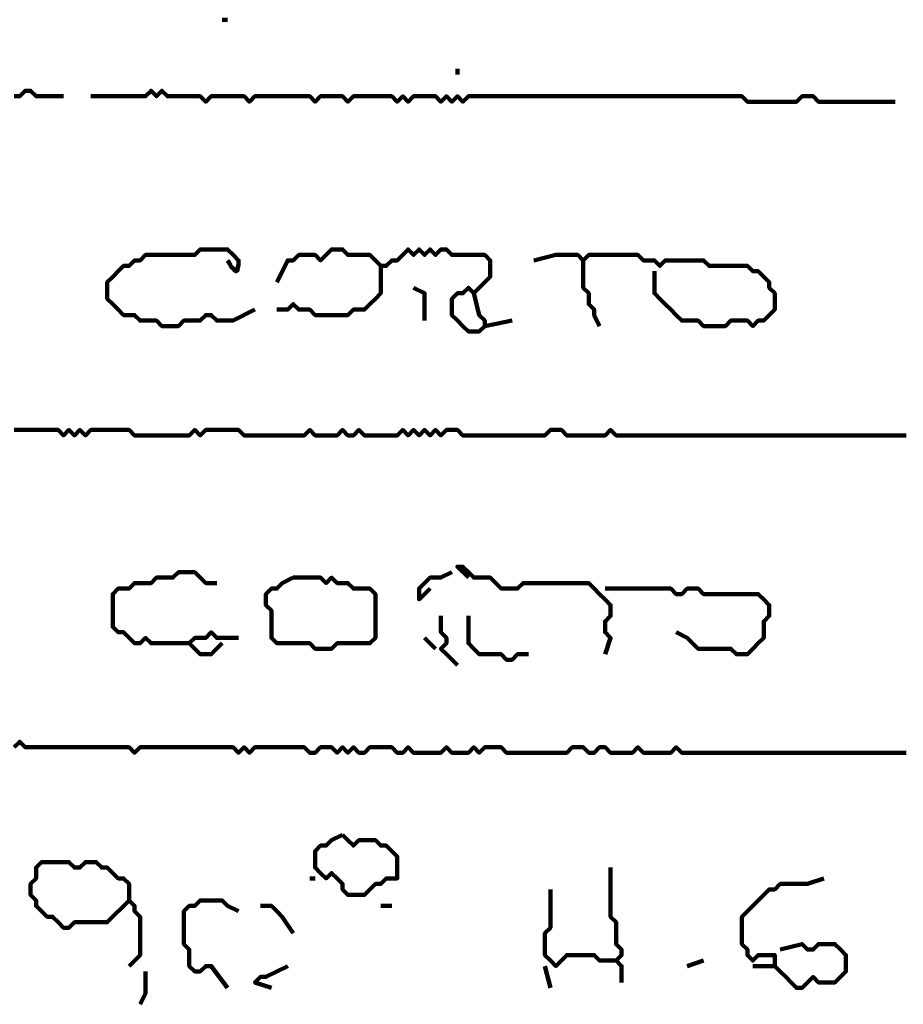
# Model space of a CAD drawing. Header units: metres. Extents: x 1959 to 4131, y 3282 to 4313.
# Tile 318 of 356: x 2431.92 to 2433.41, y 4301.18 to 4302.84. Entities that reach past the tile are written whole.
import ezdxf

# ---------------------------------------------------------------- set-up
doc = ezdxf.new("R2010")
doc.units = ezdxf.units.M
doc.layers.add('P', color=250, linetype='Continuous', lineweight=100)

msp = doc.modelspace()

# ---------------------------------------------------------------- linework, layer by layer
at = {"layer": 'P', "color": 0, "linetype": 'Continuous'}
for points in [[(2432.2571, 4302.8407), (2432.2663, 4302.8407)], [(2432.654, 4302.7576), (2432.654, 4302.7484)], [(2431.9063, 4302.7115), (2431.9156, 4302.7115), (2431.9248, 4302.7207), (2431.934, 4302.7207), (2431.9432, 4302.7115), (2431.9894, 4302.7115)], [(2432.0356, 4302.7115), (2432.0725, 4302.7115), (2432.0817, 4302.7115), (2432.0909, 4302.7115), (2432.1002, 4302.7115), (2432.1094, 4302.7115), (2432.1186, 4302.7115), (2432.1279, 4302.7115), (2432.1371, 4302.7207), (2432.1463, 4302.7115), (2432.1556, 4302.7207), (2432.1648, 4302.7115), (2432.174, 4302.7115), (2432.1832, 4302.7115), (2432.1925, 4302.7115), (2432.2017, 4302.7115), (2432.2109, 4302.7115), (2432.2202, 4302.7115), (2432.2294, 4302.7023), (2432.2386, 4302.7115), (2432.2479, 4302.7115), (2432.2571, 4302.7115), (2432.2663, 4302.7115), (2432.2756, 4302.7115), (2432.2848, 4302.7115), (2432.294, 4302.7115), (2432.3032, 4302.7023), (2432.3125, 4302.7115), (2432.3217, 4302.7115), (2432.3309, 4302.7115), (2432.3402, 4302.7115), (2432.3494, 4302.7115), (2432.3586, 4302.7115), (2432.3679, 4302.7115), (2432.3771, 4302.7115), (2432.3863, 4302.7115), (2432.3956, 4302.7115), (2432.4048, 4302.7115), (2432.414, 4302.7023), (2432.4232, 4302.7115), (2432.4325, 4302.7115), (2432.4417, 4302.7115), (2432.4509, 4302.7115), (2432.4602, 4302.7115), (2432.4694, 4302.7023), (2432.4786, 4302.7115), (2432.4879, 4302.7115), (2432.4971, 4302.7115), (2432.5063, 4302.7115), (2432.5156, 4302.7115), (2432.5248, 4302.7115), (2432.534, 4302.7115), (2432.5432, 4302.7115), (2432.5525, 4302.7023), (2432.5617, 4302.7115), (2432.5709, 4302.7023), (2432.5802, 4302.7115), (2432.5894, 4302.7115), (2432.5986, 4302.7115), (2432.6079, 4302.7115), (2432.6171, 4302.7115), (2432.6263, 4302.7023), (2432.6356, 4302.7115), (2432.6448, 4302.7023), (2432.654, 4302.7115), (2432.6632, 4302.7023), (2432.6725, 4302.7115), (2432.6817, 4302.7115), (2432.6909, 4302.7115), (2432.7002, 4302.7115), (2432.7094, 4302.7115), (2432.7186, 4302.7115), (2432.7279, 4302.7115), (2432.7371, 4302.7115), (2432.7463, 4302.7115), (2432.7556, 4302.7115), (2432.7648, 4302.7115), (2432.774, 4302.7115), (2432.7832, 4302.7115), (2432.7925, 4302.7115), (2432.8017, 4302.7115), (2432.8109, 4302.7115), (2432.8202, 4302.7115), (2432.8294, 4302.7115), (2432.8386, 4302.7115), (2432.8479, 4302.7115), (2432.8571, 4302.7115), (2432.8663, 4302.7115), (2432.8756, 4302.7115), (2432.8848, 4302.7115), (2432.894, 4302.7115), (2432.9032, 4302.7115), (2432.9125, 4302.7115), (2432.9217, 4302.7115), (2432.9309, 4302.7115), (2432.9402, 4302.7115), (2432.9494, 4302.7115), (2432.9586, 4302.7115), (2432.9679, 4302.7115), (2432.9771, 4302.7115), (2432.9863, 4302.7115), (2432.9956, 4302.7115), (2433.0048, 4302.7115), (2433.014, 4302.7115), (2433.0232, 4302.7115), (2433.0325, 4302.7115), (2433.0417, 4302.7115), (2433.0509, 4302.7115), (2433.0602, 4302.7115), (2433.0694, 4302.7115), (2433.0786, 4302.7115), (2433.0879, 4302.7115), (2433.0971, 4302.7115), (2433.1063, 4302.7115), (2433.1156, 4302.7115), (2433.1248, 4302.7115), (2433.134, 4302.7115), (2433.1432, 4302.7023), (2433.1525, 4302.7023), (2433.1617, 4302.7023), (2433.1709, 4302.7023), (2433.1802, 4302.7023), (2433.1894, 4302.7023), (2433.1986, 4302.7023), (2433.2079, 4302.7023), (2433.2171, 4302.7023), (2433.2263, 4302.7023), (2433.2356, 4302.7115), (2433.2448, 4302.7115), (2433.254, 4302.7115), (2433.2632, 4302.7023), (2433.2725, 4302.7023), (2433.2817, 4302.7023), (2433.2909, 4302.7023), (2433.3002, 4302.7023), (2433.3094, 4302.7023), (2433.3186, 4302.7023), (2433.3279, 4302.7023), (2433.3371, 4302.7023), (2433.3463, 4302.7023), (2433.3925, 4302.7023)], [(2432.3125, 4302.3515), (2432.2756, 4302.333), (2432.2663, 4302.333), (2432.2571, 4302.333), (2432.2479, 4302.333), (2432.2386, 4302.3423), (2432.2294, 4302.3423), (2432.2202, 4302.333), (2432.2109, 4302.333), (2432.2017, 4302.333), (2432.1925, 4302.333), (2432.1832, 4302.3238), (2432.174, 4302.3238), (2432.1648, 4302.3238), (2432.1556, 4302.3238), (2432.1463, 4302.333), (2432.1371, 4302.333), (2432.1279, 4302.333), (2432.1186, 4302.333), (2432.1094, 4302.3423), (2432.1002, 4302.3423), (2432.0909, 4302.3423), (2432.0817, 4302.3515), (2432.0725, 4302.3607), (2432.0632, 4302.3699), (2432.0632, 4302.3792), (2432.0632, 4302.3884), (2432.0632, 4302.3976), (2432.0725, 4302.4069), (2432.0817, 4302.4161), (2432.0909, 4302.4253), (2432.1002, 4302.4253), (2432.1094, 4302.4346), (2432.1186, 4302.4346), (2432.1279, 4302.4438), (2432.1371, 4302.4438), (2432.1463, 4302.4438), (2432.1556, 4302.4438), (2432.1648, 4302.4438), (2432.174, 4302.4438), (2432.1832, 4302.4438), (2432.1925, 4302.4438), (2432.2017, 4302.4438), (2432.2109, 4302.4438), (2432.2202, 4302.453), (2432.2294, 4302.453), (2432.2386, 4302.453), (2432.2479, 4302.453), (2432.2571, 4302.453), (2432.2663, 4302.453), (2432.2756, 4302.4438), (2432.2848, 4302.4346), (2432.2848, 4302.4299), (2432.2848, 4302.4269), (2432.2832, 4302.4207), (2432.2832, 4302.4176), (2432.2802, 4302.4161), (2432.2786, 4302.4176), (2432.2756, 4302.4207), (2432.2725, 4302.4238), (2432.2709, 4302.4269), (2432.2694, 4302.4299), (2432.2663, 4302.4346)], [(2432.3494, 4302.3976), (2432.3679, 4302.4346), (2432.3771, 4302.4346), (2432.3863, 4302.4438), (2432.3956, 4302.4438), (2432.4048, 4302.4438), (2432.414, 4302.4438), (2432.4232, 4302.4346), (2432.4325, 4302.4438), (2432.4417, 4302.453), (2432.4509, 4302.453), (2432.4602, 4302.453), (2432.4694, 4302.4438), (2432.4786, 4302.4438), (2432.4879, 4302.4438), (2432.4971, 4302.4438), (2432.5063, 4302.4438), (2432.5156, 4302.4346), (2432.5248, 4302.4253), (2432.534, 4302.4253), (2432.5432, 4302.4346), (2432.5525, 4302.4346), (2432.5617, 4302.4438), (2432.5709, 4302.453), (2432.5802, 4302.4438), (2432.5894, 4302.453), (2432.5986, 4302.4438), (2432.6079, 4302.453), (2432.6171, 4302.4438), (2432.6263, 4302.453), (2432.6356, 4302.453), (2432.6448, 4302.4438), (2432.654, 4302.4438), (2432.6632, 4302.4438), (2432.6725, 4302.4438), (2432.6817, 4302.4438), (2432.6909, 4302.4438), (2432.7002, 4302.4438), (2432.7094, 4302.4346), (2432.7094, 4302.4253), (2432.7094, 4302.4161), (2432.7094, 4302.4069), (2432.7002, 4302.3976), (2432.6909, 4302.3884), (2432.6817, 4302.3792), (2432.6725, 4302.3884), (2432.6632, 4302.3792), (2432.654, 4302.3792), (2432.6448, 4302.3699), (2432.6448, 4302.3607), (2432.6448, 4302.3515), (2432.6448, 4302.3423), (2432.654, 4302.333), (2432.6632, 4302.3238), (2432.6725, 4302.3146), (2432.6817, 4302.3146), (2432.6909, 4302.3146), (2432.7002, 4302.3238), (2432.7002, 4302.333), (2432.6909, 4302.3423), (2432.6817, 4302.3792)], [(2432.7832, 4302.4346), (2432.8202, 4302.4438), (2432.8294, 4302.4438), (2432.8386, 4302.4438), (2432.8479, 4302.4438), (2432.8571, 4302.4438), (2432.8663, 4302.4346), (2432.8756, 4302.4438), (2432.8848, 4302.4438), (2432.894, 4302.4438), (2432.9032, 4302.4438), (2432.9125, 4302.4438), (2432.9217, 4302.4438), (2432.9309, 4302.4438), (2432.9402, 4302.4438), (2432.9494, 4302.4438), (2432.9586, 4302.4438), (2432.9679, 4302.4346), (2432.9771, 4302.4346), (2432.9863, 4302.4346), (2432.9956, 4302.4253), (2433.0048, 4302.4346), (2433.014, 4302.4346), (2433.0232, 4302.4346), (2433.0325, 4302.4346), (2433.0417, 4302.4346), (2433.0509, 4302.4346), (2433.0602, 4302.4346), (2433.0694, 4302.4346), (2433.0786, 4302.4253), (2433.0879, 4302.4253), (2433.0971, 4302.4253), (2433.1063, 4302.4253), (2433.1156, 4302.4253), (2433.1248, 4302.4253), (2433.134, 4302.4253), (2433.1432, 4302.4253), (2433.1525, 4302.4161), (2433.1617, 4302.4161), (2433.1709, 4302.4069), (2433.1802, 4302.3976), (2433.1802, 4302.3884), (2433.1894, 4302.3792), (2433.1894, 4302.3699), (2433.1894, 4302.3607), (2433.1894, 4302.3515), (2433.1802, 4302.3423), (2433.1709, 4302.333), (2433.1617, 4302.333), (2433.1525, 4302.3238), (2433.1432, 4302.333), (2433.134, 4302.333), (2433.1248, 4302.333), (2433.1156, 4302.333), (2433.1063, 4302.3238), (2433.0971, 4302.3238), (2433.0879, 4302.3238), (2433.0786, 4302.3238), (2433.0694, 4302.3238), (2433.0602, 4302.333), (2433.0509, 4302.333), (2433.0417, 4302.333), (2433.0325, 4302.333), (2433.0232, 4302.3423), (2433.014, 4302.3515), (2433.0048, 4302.3607), (2432.9956, 4302.3699), (2432.9863, 4302.3792), (2432.9863, 4302.4161)], [(2432.5248, 4302.4253), (2432.5248, 4302.3884), (2432.5248, 4302.3792), (2432.5156, 4302.3699), (2432.5063, 4302.3607), (2432.4971, 4302.3515), (2432.4879, 4302.3515), (2432.4786, 4302.3515), (2432.4694, 4302.3423), (2432.4602, 4302.3423), (2432.4509, 4302.3423), (2432.4417, 4302.3423), (2432.4325, 4302.3423), (2432.4232, 4302.3423), (2432.414, 4302.3423), (2432.4048, 4302.3515), (2432.3956, 4302.3515), (2432.3863, 4302.3515), (2432.3771, 4302.3607), (2432.3679, 4302.3515), (2432.3494, 4302.3515)], [(2432.8663, 4302.4346), (2432.8663, 4302.3976), (2432.8663, 4302.3884), (2432.8756, 4302.3792), (2432.8756, 4302.3699), (2432.8756, 4302.3607), (2432.8848, 4302.3515), (2432.8848, 4302.3423), (2432.894, 4302.3238)], [(2432.5802, 4302.3884), (2432.5986, 4302.3792), (2432.5986, 4302.3699), (2432.5986, 4302.3607), (2432.5986, 4302.333)], [(2432.7463, 4302.333), (2432.7002, 4302.3238)], [(2431.9063, 4302.1484), (2431.9156, 4302.1484), (2431.9248, 4302.1484), (2431.934, 4302.1484), (2431.9432, 4302.1484), (2431.9525, 4302.1484), (2431.9617, 4302.1484), (2431.9709, 4302.1484), (2431.9802, 4302.1484), (2431.9894, 4302.1392), (2431.9986, 4302.1484), (2432.0079, 4302.1392), (2432.0171, 4302.1484), (2432.0263, 4302.1392), (2432.0356, 4302.1484), (2432.0448, 4302.1484), (2432.054, 4302.1484), (2432.0632, 4302.1484), (2432.0725, 4302.1484), (2432.0817, 4302.1484), (2432.0909, 4302.1484), (2432.1002, 4302.1484), (2432.1094, 4302.1392), (2432.1186, 4302.1392), (2432.1279, 4302.1392), (2432.1371, 4302.1392), (2432.1463, 4302.1392), (2432.1556, 4302.1392), (2432.1648, 4302.1392), (2432.174, 4302.1392), (2432.1832, 4302.1392), (2432.1925, 4302.1392), (2432.2017, 4302.1392), (2432.2109, 4302.1484), (2432.2202, 4302.1392), (2432.2294, 4302.1484), (2432.2386, 4302.1484), (2432.2479, 4302.1484), (2432.2571, 4302.1484), (2432.2663, 4302.1484), (2432.2756, 4302.1484), (2432.2848, 4302.1484), (2432.294, 4302.1392), (2432.3032, 4302.1392), (2432.3125, 4302.1392), (2432.3217, 4302.1392), (2432.3309, 4302.1392), (2432.3402, 4302.1392), (2432.3494, 4302.1392), (2432.3586, 4302.1392), (2432.3679, 4302.1392), (2432.3771, 4302.1392), (2432.3863, 4302.1392), (2432.3956, 4302.1392), (2432.4048, 4302.1484), (2432.414, 4302.1392), (2432.4232, 4302.1392), (2432.4325, 4302.1392), (2432.4417, 4302.1392), (2432.4509, 4302.1392), (2432.4602, 4302.1484), (2432.4694, 4302.1392), (2432.4786, 4302.1392), (2432.4879, 4302.1484), (2432.4971, 4302.1392), (2432.5063, 4302.1392), (2432.5156, 4302.1392), (2432.5248, 4302.1392), (2432.534, 4302.1392), (2432.5432, 4302.1392), (2432.5525, 4302.1392), (2432.5617, 4302.1484), (2432.5709, 4302.1392), (2432.5802, 4302.1484), (2432.5894, 4302.1392), (2432.5986, 4302.1484), (2432.6079, 4302.1392), (2432.6171, 4302.1484), (2432.6263, 4302.1392), (2432.6356, 4302.1484), (2432.6448, 4302.1484), (2432.654, 4302.1484), (2432.6632, 4302.1392), (2432.6725, 4302.1392), (2432.6817, 4302.1392), (2432.6909, 4302.1392), (2432.7002, 4302.1392), (2432.7094, 4302.1392), (2432.7186, 4302.1392), (2432.7279, 4302.1392), (2432.7371, 4302.1392), (2432.7463, 4302.1392), (2432.7556, 4302.1392), (2432.7648, 4302.1392), (2432.774, 4302.1392), (2432.7832, 4302.1392), (2432.7925, 4302.1392), (2432.8017, 4302.1392), (2432.8109, 4302.1484), (2432.8202, 4302.1484), (2432.8294, 4302.1484), (2432.8386, 4302.1392), (2432.8479, 4302.1392), (2432.8571, 4302.1392), (2432.8663, 4302.1392), (2432.8756, 4302.1392), (2432.8848, 4302.1392), (2432.894, 4302.1392), (2432.9032, 4302.1392), (2432.9125, 4302.1484), (2432.9217, 4302.1392), (2432.9309, 4302.1392), (2432.9402, 4302.1392), (2432.9494, 4302.1392), (2432.9586, 4302.1392), (2432.9679, 4302.1392), (2432.9771, 4302.1392), (2432.9863, 4302.1392), (2432.9956, 4302.1392), (2433.0048, 4302.1392), (2433.014, 4302.1392), (2433.0232, 4302.1392), (2433.0325, 4302.1392), (2433.0417, 4302.1392), (2433.0509, 4302.1392), (2433.0602, 4302.1392), (2433.0694, 4302.1392), (2433.0786, 4302.1392), (2433.0879, 4302.1392), (2433.0971, 4302.1392), (2433.1063, 4302.1392), (2433.1156, 4302.1392), (2433.1248, 4302.1392), (2433.134, 4302.1392), (2433.1432, 4302.1392), (2433.1525, 4302.1392), (2433.1617, 4302.1392), (2433.1709, 4302.1392), (2433.1802, 4302.1392), (2433.1894, 4302.1392), (2433.1986, 4302.1392), (2433.2079, 4302.1392), (2433.2171, 4302.1392), (2433.2263, 4302.1392), (2433.2356, 4302.1392), (2433.2448, 4302.1392), (2433.254, 4302.1392), (2433.2632, 4302.1392), (2433.2725, 4302.1392), (2433.2817, 4302.1392), (2433.2909, 4302.1392), (2433.3002, 4302.1392), (2433.3094, 4302.1392), (2433.3186, 4302.1392), (2433.3279, 4302.1392), (2433.3371, 4302.1392), (2433.3463, 4302.1392), (2433.3556, 4302.1392), (2433.3648, 4302.1392), (2433.374, 4302.1392), (2433.3832, 4302.1392), (2433.3925, 4302.1392), (2433.4017, 4302.1392), (2433.4109, 4302.1392)], [(2432.2848, 4301.7976), (2432.2479, 4301.7976), (2432.2386, 4301.8069), (2432.2294, 4301.7976), (2432.2202, 4301.7976), (2432.2109, 4301.7976), (2432.2017, 4301.7884), (2432.1925, 4301.7884), (2432.1832, 4301.7884), (2432.174, 4301.7884), (2432.1648, 4301.7884), (2432.1556, 4301.7884), (2432.1463, 4301.7884), (2432.1371, 4301.7884), (2432.1279, 4301.7976), (2432.1186, 4301.7884), (2432.1094, 4301.7884), (2432.1002, 4301.7976), (2432.0909, 4301.8069), (2432.0817, 4301.8069), (2432.0725, 4301.8161), (2432.0725, 4301.8253), (2432.0725, 4301.8346), (2432.0725, 4301.8438), (2432.0725, 4301.853), (2432.0725, 4301.8623), (2432.0725, 4301.8715), (2432.0817, 4301.8807), (2432.0909, 4301.8807), (2432.1002, 4301.8807), (2432.1094, 4301.8899), (2432.1186, 4301.8899), (2432.1279, 4301.8899), (2432.1371, 4301.8899), (2432.1463, 4301.8992), (2432.1556, 4301.8992), (2432.1648, 4301.8992), (2432.174, 4301.8992), (2432.1832, 4301.9084), (2432.1925, 4301.9084), (2432.2017, 4301.9084), (2432.2109, 4301.9084), (2432.2202, 4301.8992), (2432.2294, 4301.8899), (2432.2479, 4301.8899)], [(2432.6079, 4301.8807), (2432.5894, 4301.8623), (2432.5894, 4301.8715), (2432.5894, 4301.8807), (2432.5986, 4301.8899), (2432.6079, 4301.8992), (2432.6171, 4301.8992), (2432.6263, 4301.8992), (2432.6448, 4301.9084)], [(2432.6725, 4301.8992), (2432.654, 4301.9176), (2432.6632, 4301.9176), (2432.6725, 4301.9084), (2432.6817, 4301.8992), (2432.6909, 4301.8992), (2432.7002, 4301.8992), (2432.7094, 4301.8992), (2432.7186, 4301.8899), (2432.7279, 4301.8807), (2432.7371, 4301.8807), (2432.7463, 4301.8807), (2432.7556, 4301.8807), (2432.7648, 4301.8899), (2432.774, 4301.8899), (2432.7832, 4301.8899), (2432.7925, 4301.8899), (2432.8017, 4301.8899), (2432.8109, 4301.8899), (2432.8202, 4301.8899), (2432.8294, 4301.8899), (2432.8386, 4301.8899), (2432.8479, 4301.8899), (2432.8571, 4301.8899), (2432.8663, 4301.8899), (2432.8756, 4301.8899), (2432.8848, 4301.8807), (2432.894, 4301.8715), (2432.9032, 4301.8623), (2432.9125, 4301.853), (2432.9125, 4301.8438), (2432.9125, 4301.8346), (2432.9032, 4301.8253), (2432.9032, 4301.8161), (2432.9032, 4301.8069), (2432.9125, 4301.7976), (2432.9032, 4301.7699)], [(2432.3771, 4301.8992), (2432.3863, 4301.8992), (2432.3956, 4301.8992), (2432.4048, 4301.8992), (2432.414, 4301.8992), (2432.4232, 4301.8992), (2432.4325, 4301.8899), (2432.4417, 4301.8992), (2432.4509, 4301.8899), (2432.4602, 4301.8899), (2432.4694, 4301.8899), (2432.4786, 4301.8807), (2432.4879, 4301.8807), (2432.4971, 4301.8807), (2432.5063, 4301.8807), (2432.5156, 4301.8715), (2432.5156, 4301.8623), (2432.5156, 4301.853), (2432.5156, 4301.8438), (2432.5156, 4301.8346), (2432.5156, 4301.8253), (2432.5156, 4301.8161), (2432.5156, 4301.8069), (2432.5156, 4301.7976), (2432.5063, 4301.7884), (2432.4971, 4301.7884), (2432.4879, 4301.7884), (2432.4786, 4301.7884), (2432.4694, 4301.7884), (2432.4602, 4301.7884), (2432.4509, 4301.7884), (2432.4417, 4301.7792), (2432.4325, 4301.7792), (2432.4232, 4301.7792), (2432.414, 4301.7792), (2432.4048, 4301.7884), (2432.3956, 4301.7884), (2432.3863, 4301.7884), (2432.3771, 4301.7884), (2432.3679, 4301.7884), (2432.3586, 4301.7884), (2432.3494, 4301.7884), (2432.3402, 4301.7976), (2432.3402, 4301.8069), (2432.3402, 4301.8161), (2432.3402, 4301.8253), (2432.3402, 4301.8346), (2432.3402, 4301.8438), (2432.3309, 4301.853), (2432.3309, 4301.8623), (2432.3309, 4301.8715), (2432.3402, 4301.8807), (2432.3494, 4301.8807), (2432.3586, 4301.8899), (2432.3771, 4301.8992)], [(2432.9032, 4301.8807), (2432.9402, 4301.8807), (2432.9494, 4301.8807), (2432.9586, 4301.8807), (2432.9679, 4301.8807), (2432.9771, 4301.8807), (2432.9863, 4301.8807), (2432.9956, 4301.8807), (2433.0048, 4301.8807), (2433.014, 4301.8807), (2433.0232, 4301.8715), (2433.0325, 4301.8715), (2433.0417, 4301.8807), (2433.0509, 4301.8807), (2433.0602, 4301.8807), (2433.0694, 4301.8715), (2433.0786, 4301.8715), (2433.0879, 4301.8715), (2433.0971, 4301.8715), (2433.1063, 4301.8715), (2433.1156, 4301.8715), (2433.1248, 4301.8715), (2433.134, 4301.8715), (2433.1432, 4301.8715), (2433.1525, 4301.8715), (2433.1617, 4301.8715), (2433.1709, 4301.8623), (2433.1802, 4301.853), (2433.1802, 4301.8438), (2433.1802, 4301.8346), (2433.1709, 4301.8253), (2433.1709, 4301.8161), (2433.1709, 4301.8069), (2433.1709, 4301.7976), (2433.1617, 4301.7884), (2433.1525, 4301.7792), (2433.1432, 4301.7699), (2433.134, 4301.7699), (2433.1248, 4301.7699), (2433.1156, 4301.7792), (2433.1063, 4301.7792), (2433.0971, 4301.7792), (2433.0879, 4301.7792), (2433.0786, 4301.7792), (2433.0694, 4301.7792), (2433.0602, 4301.7792), (2433.0509, 4301.7884), (2433.0417, 4301.7976), (2433.0232, 4301.8069)], [(2432.6263, 4301.8346), (2432.6263, 4301.8069), (2432.6356, 4301.7976), (2432.6356, 4301.7884), (2432.6263, 4301.7792), (2432.6356, 4301.7699), (2432.654, 4301.7515)], [(2432.6725, 4301.8346), (2432.6725, 4301.7976), (2432.6725, 4301.7884), (2432.6817, 4301.7792), (2432.6909, 4301.7699), (2432.7002, 4301.7699), (2432.7094, 4301.7699), (2432.7186, 4301.7699), (2432.7279, 4301.7699), (2432.7371, 4301.7607), (2432.7463, 4301.7607), (2432.7556, 4301.7699), (2432.774, 4301.7699)], [(2432.5986, 4301.7976), (2432.6171, 4301.7792)], [(2432.2017, 4301.7884), (2432.2202, 4301.7699), (2432.2294, 4301.7699), (2432.2386, 4301.7699), (2432.2571, 4301.7884)], [(2431.9063, 4301.613), (2431.9156, 4301.6223), (2431.9248, 4301.613), (2431.934, 4301.613), (2431.9432, 4301.613), (2431.9525, 4301.613), (2431.9617, 4301.613), (2431.9709, 4301.613), (2431.9802, 4301.613), (2431.9894, 4301.613), (2431.9986, 4301.613), (2432.0079, 4301.613), (2432.0171, 4301.613), (2432.0263, 4301.613), (2432.0356, 4301.613), (2432.0448, 4301.613), (2432.054, 4301.613), (2432.0632, 4301.613), (2432.0725, 4301.613), (2432.0817, 4301.613), (2432.0909, 4301.613), (2432.1002, 4301.613), (2432.1094, 4301.6038), (2432.1186, 4301.613), (2432.1279, 4301.613), (2432.1371, 4301.613), (2432.1463, 4301.613), (2432.1556, 4301.613), (2432.1648, 4301.613), (2432.174, 4301.613), (2432.1832, 4301.613), (2432.1925, 4301.613), (2432.2017, 4301.613), (2432.2109, 4301.613), (2432.2202, 4301.613), (2432.2294, 4301.613), (2432.2386, 4301.613), (2432.2479, 4301.613), (2432.2571, 4301.613), (2432.2663, 4301.613), (2432.2756, 4301.613), (2432.2848, 4301.6038), (2432.294, 4301.613), (2432.3032, 4301.6038), (2432.3125, 4301.613), (2432.3217, 4301.613), (2432.3309, 4301.613), (2432.3402, 4301.613), (2432.3494, 4301.613), (2432.3586, 4301.613), (2432.3679, 4301.613), (2432.3771, 4301.613), (2432.3863, 4301.613), (2432.3956, 4301.613), (2432.4048, 4301.6038), (2432.414, 4301.6038), (2432.4232, 4301.613), (2432.4325, 4301.613), (2432.4417, 4301.613), (2432.4509, 4301.6038), (2432.4602, 4301.613), (2432.4694, 4301.6038), (2432.4786, 4301.613), (2432.4879, 4301.6038), (2432.4971, 4301.6038), (2432.5063, 4301.613), (2432.5156, 4301.613), (2432.5248, 4301.613), (2432.534, 4301.613), (2432.5432, 4301.613), (2432.5525, 4301.6038), (2432.5617, 4301.6038), (2432.5709, 4301.613), (2432.5802, 4301.6038), (2432.5894, 4301.6038), (2432.5986, 4301.6038), (2432.6079, 4301.6038), (2432.6171, 4301.6038), (2432.6263, 4301.6038), (2432.6356, 4301.613), (2432.6448, 4301.6038), (2432.654, 4301.6038), (2432.6632, 4301.6038), (2432.6725, 4301.6038), (2432.6817, 4301.613), (2432.6909, 4301.6038), (2432.7002, 4301.613), (2432.7094, 4301.613), (2432.7186, 4301.613), (2432.7279, 4301.613), (2432.7371, 4301.6038), (2432.7463, 4301.6038), (2432.7556, 4301.6038), (2432.7648, 4301.6038), (2432.774, 4301.6038), (2432.7832, 4301.6038), (2432.7925, 4301.6038), (2432.8017, 4301.6038), (2432.8109, 4301.6038), (2432.8202, 4301.6038), (2432.8294, 4301.6038), (2432.8386, 4301.6038), (2432.8479, 4301.613), (2432.8571, 4301.613), (2432.8663, 4301.613), (2432.8756, 4301.6038), (2432.8848, 4301.6038), (2432.894, 4301.613), (2432.9032, 4301.613), (2432.9125, 4301.6038), (2432.9217, 4301.6038), (2432.9309, 4301.6038), (2432.9402, 4301.6038), (2432.9494, 4301.6038), (2432.9586, 4301.613), (2432.9679, 4301.6038), (2432.9771, 4301.6038), (2432.9863, 4301.6038), (2432.9956, 4301.6038), (2433.0048, 4301.6038), (2433.014, 4301.6038), (2433.0232, 4301.613), (2433.0325, 4301.6038), (2433.0417, 4301.6038), (2433.0509, 4301.6038), (2433.0602, 4301.6038), (2433.0694, 4301.6038), (2433.0786, 4301.6038), (2433.0879, 4301.6038), (2433.0971, 4301.6038), (2433.1063, 4301.6038), (2433.1156, 4301.6038), (2433.1248, 4301.6038), (2433.134, 4301.6038), (2433.1432, 4301.6038), (2433.1525, 4301.6038), (2433.1617, 4301.6038), (2433.1709, 4301.6038), (2433.1802, 4301.6038), (2433.1894, 4301.6038), (2433.1986, 4301.6038), (2433.2079, 4301.6038), (2433.2171, 4301.6038), (2433.2263, 4301.6038), (2433.2356, 4301.6038), (2433.2448, 4301.6038), (2433.254, 4301.6038), (2433.2632, 4301.6038), (2433.2725, 4301.6038), (2433.2817, 4301.6038), (2433.2909, 4301.6038), (2433.3002, 4301.6038), (2433.3094, 4301.6038), (2433.3186, 4301.6038), (2433.3279, 4301.6038), (2433.3371, 4301.6038), (2433.3463, 4301.6038), (2433.3556, 4301.6038), (2433.3648, 4301.6038), (2433.374, 4301.6038), (2433.3832, 4301.6038), (2433.3925, 4301.6038), (2433.4017, 4301.6038), (2433.4109, 4301.6038)], [(2432.4602, 4301.4653), (2432.4694, 4301.4561), (2432.4786, 4301.4469), (2432.4879, 4301.4561), (2432.4971, 4301.4561), (2432.5063, 4301.4561), (2432.5156, 4301.4561), (2432.5248, 4301.4469), (2432.534, 4301.4469), (2432.5432, 4301.4376), (2432.5525, 4301.4284), (2432.5525, 4301.4192), (2432.5525, 4301.4099), (2432.5525, 4301.4007), (2432.5525, 4301.3915), (2432.5432, 4301.3915), (2432.534, 4301.3915), (2432.5248, 4301.3823), (2432.5156, 4301.3823), (2432.5063, 4301.373), (2432.4971, 4301.3638), (2432.4879, 4301.3638), (2432.4786, 4301.3638), (2432.4694, 4301.3638), (2432.4602, 4301.373), (2432.4602, 4301.3823), (2432.4509, 4301.3915), (2432.4417, 4301.4007), (2432.4325, 4301.3915), (2432.4232, 4301.4007), (2432.414, 4301.4099), (2432.414, 4301.4192), (2432.414, 4301.4284), (2432.414, 4301.4376), (2432.4232, 4301.4469), (2432.4325, 4301.4469), (2432.4417, 4301.4561), (2432.4602, 4301.4653)], [(2432.1002, 4301.3546), (2432.0632, 4301.3176), (2432.054, 4301.3176), (2432.0448, 4301.3176), (2432.0356, 4301.3176), (2432.0263, 4301.3176), (2432.0171, 4301.3176), (2432.0079, 4301.3176), (2431.9986, 4301.3084), (2431.9894, 4301.3084), (2431.9802, 4301.3176), (2431.9709, 4301.3269), (2431.9617, 4301.3269), (2431.9525, 4301.3361), (2431.9432, 4301.3453), (2431.9432, 4301.3546), (2431.934, 4301.3638), (2431.934, 4301.373), (2431.934, 4301.3823), (2431.9432, 4301.3915), (2431.9432, 4301.4007), (2431.9432, 4301.4099), (2431.9525, 4301.4192), (2431.9617, 4301.4192), (2431.9709, 4301.4192), (2431.9802, 4301.4192), (2431.9894, 4301.4192), (2431.9986, 4301.4192), (2432.0079, 4301.4099), (2432.0171, 4301.4099), (2432.0263, 4301.4192), (2432.0356, 4301.4192), (2432.0448, 4301.4192), (2432.054, 4301.4099), (2432.0632, 4301.4099), (2432.0725, 4301.4007), (2432.0817, 4301.3915), (2432.0909, 4301.3915), (2432.1002, 4301.3823), (2432.1002, 4301.373), (2432.1002, 4301.3638), (2432.1002, 4301.3546), (2432.1094, 4301.3453), (2432.1094, 4301.3361), (2432.1186, 4301.3269), (2432.1186, 4301.3176), (2432.1186, 4301.3084), (2432.1186, 4301.2992), (2432.1186, 4301.2899), (2432.1186, 4301.2807), (2432.1186, 4301.2715), (2432.1186, 4301.2623), (2432.1002, 4301.2438)], [(2432.9125, 4301.4099), (2432.9125, 4301.373), (2432.9125, 4301.3638), (2432.9125, 4301.3546), (2432.9125, 4301.3453), (2432.9125, 4301.3361), (2432.9125, 4301.3269), (2432.9217, 4301.3176), (2432.9217, 4301.3084), (2432.9217, 4301.2992), (2432.9217, 4301.2899), (2432.9217, 4301.2807), (2432.9309, 4301.2715), (2432.9309, 4301.2623), (2432.9217, 4301.253), (2432.9309, 4301.2438), (2432.9309, 4301.2161)], [(2432.4048, 4301.3915), (2432.414, 4301.3915)], [(2433.1986, 4301.2715), (2433.2356, 4301.2807), (2433.2448, 4301.2715), (2433.254, 4301.2715), (2433.2632, 4301.2807), (2433.2725, 4301.2807), (2433.2817, 4301.2807), (2433.2909, 4301.2807), (2433.3002, 4301.2715), (2433.3094, 4301.2623), (2433.3094, 4301.253), (2433.3094, 4301.2438), (2433.3094, 4301.2346), (2433.3002, 4301.2253), (2433.2909, 4301.2161), (2433.2817, 4301.2161), (2433.2725, 4301.2161), (2433.2632, 4301.2161), (2433.254, 4301.2253), (2433.2448, 4301.2161), (2433.2356, 4301.2069), (2433.2263, 4301.2069), (2433.2171, 4301.2161), (2433.2079, 4301.2253), (2433.1986, 4301.2346), (2433.1894, 4301.2438), (2433.1894, 4301.253), (2433.1894, 4301.2623), (2433.1802, 4301.2623), (2433.1709, 4301.2623), (2433.1617, 4301.2623), (2433.1525, 4301.253), (2433.1432, 4301.2623), (2433.1432, 4301.2715), (2433.134, 4301.2807), (2433.134, 4301.2899), (2433.134, 4301.2992), (2433.134, 4301.3084), (2433.134, 4301.3176), (2433.134, 4301.3269), (2433.1432, 4301.3361), (2433.1525, 4301.3453), (2433.1617, 4301.3546), (2433.1709, 4301.3638), (2433.1802, 4301.373), (2433.1894, 4301.373), (2433.1986, 4301.3823), (2433.2079, 4301.3823), (2433.2171, 4301.3823), (2433.2263, 4301.3823), (2433.2356, 4301.3823), (2433.2448, 4301.3823), (2433.2725, 4301.3915)], [(2432.8109, 4301.373), (2432.8109, 4301.3361), (2432.8109, 4301.3269), (2432.8109, 4301.3176), (2432.8109, 4301.3084), (2432.8017, 4301.2992), (2432.8017, 4301.2899), (2432.8017, 4301.2807), (2432.8017, 4301.2715), (2432.8017, 4301.2623), (2432.8109, 4301.253), (2432.8202, 4301.2438), (2432.8294, 4301.253), (2432.8386, 4301.2623), (2432.8479, 4301.2623), (2432.8571, 4301.2623), (2432.8663, 4301.2623), (2432.8756, 4301.2623), (2432.8848, 4301.2623), (2432.894, 4301.253), (2432.9217, 4301.253)], [(2432.2663, 4301.2069), (2432.2386, 4301.2438), (2432.2294, 4301.2438), (2432.2202, 4301.2346), (2432.2109, 4301.2346), (2432.2017, 4301.2438), (2432.2017, 4301.253), (2432.2017, 4301.2623), (2432.2017, 4301.2715), (2432.1925, 4301.2807), (2432.1925, 4301.2899), (2432.1925, 4301.2992), (2432.1925, 4301.3084), (2432.1925, 4301.3176), (2432.1925, 4301.3269), (2432.1925, 4301.3361), (2432.2017, 4301.3453), (2432.2109, 4301.3453), (2432.2202, 4301.3546), (2432.2294, 4301.3546), (2432.2386, 4301.3546), (2432.2479, 4301.3546), (2432.2571, 4301.3546), (2432.2663, 4301.3453), (2432.2848, 4301.3361)], [(2432.3217, 4301.3453), (2432.3402, 4301.3453), (2432.3494, 4301.3361), (2432.3586, 4301.3269), (2432.3771, 4301.2992)], [(2432.5248, 4301.3453), (2432.5432, 4301.3453)], [(2432.3679, 4301.2438), (2432.3309, 4301.2253), (2432.3217, 4301.2253), (2432.3125, 4301.2161), (2432.3402, 4301.2069)], [(2432.8017, 4301.2438), (2432.8109, 4301.2069)], [(2433.0694, 4301.253), (2433.0417, 4301.2438)], [(2433.1525, 4301.2438), (2433.1894, 4301.2438)], [(2432.1279, 4301.2346), (2432.1279, 4301.2161), (2432.1279, 4301.2069), (2432.1279, 4301.1976), (2432.1186, 4301.1792)]]:
    msp.add_lwpolyline(points, dxfattribs=at)

doc.saveas('drawing.dxf')
